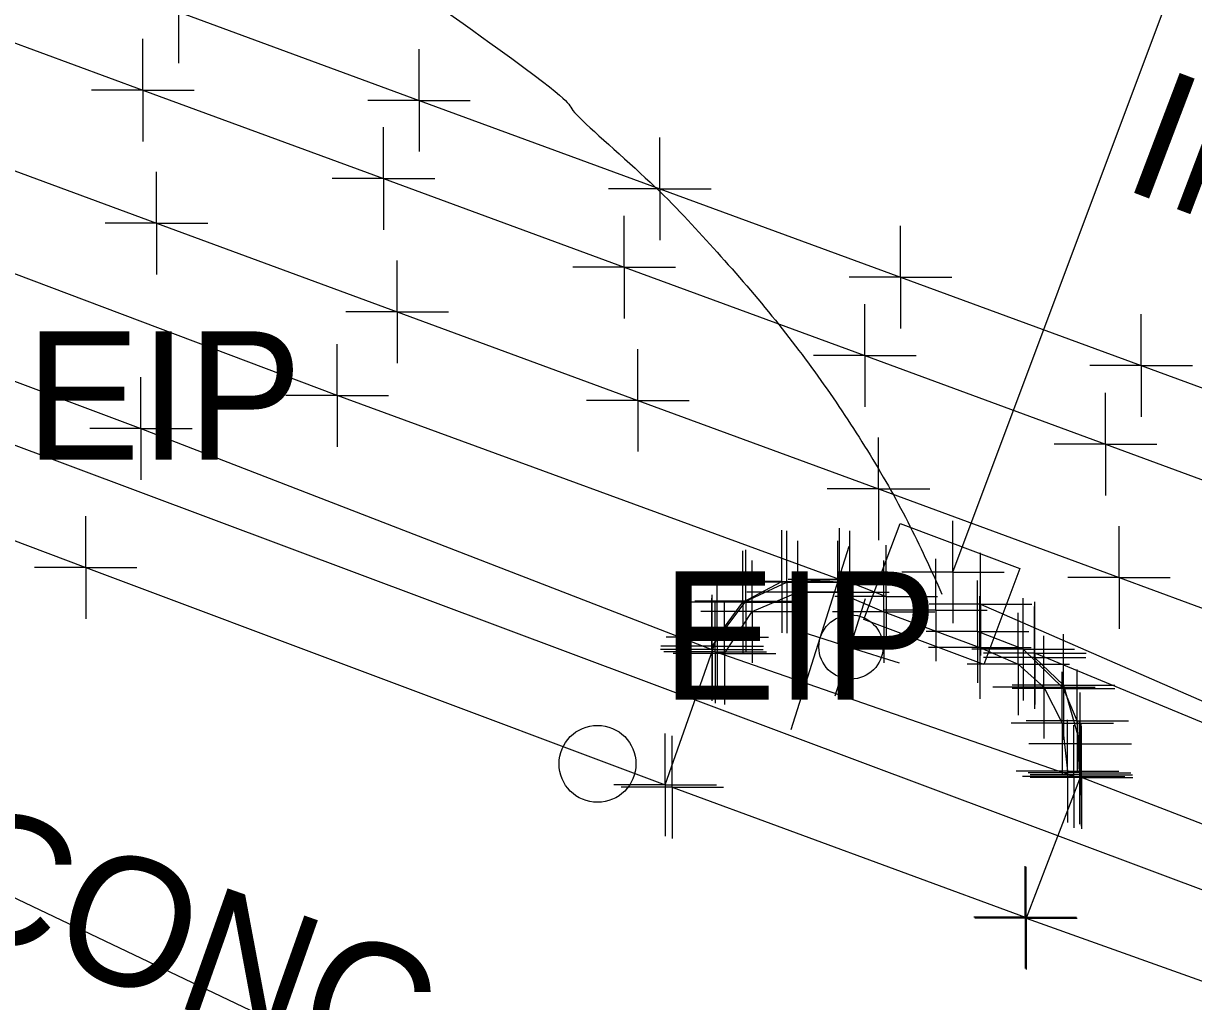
# Model space of a CAD drawing. Extents: x 0 to 1944463, y 0 to 420651.
# Drawn here: x 1942517.56 to 1942563.2, y 417861.68 to 417899.82 of the extents above; entities that cross this region are included whole.
import ezdxf

# ---------------------------------------------------------------- set-up
doc = ezdxf.new("R2010")
doc.units = 0
for name, color, linetype in [('SUR - DRG - Storm Sewer', 7, 'Continuous'), ('SUR - DRG - Storm Sewer - Points - Locators', 7, 'Continuous'), ('SUR - DRG - Storm Sewer Text', 7, 'Continuous'), ('SUR - DTM - Breaklines', 7, 'Continuous'), ('SUR - DTM - Breaklines - Points - Locators', 7, 'Continuous'), ('SUR - PROPERTY - Property Markers', 7, 'Continuous'), ('SUR - TR-CTRL - Pavement Marking', 7, 'Continuous'), ('SUR - TR-CTRL - Pavement Marking - Points - Locators', 7, 'Continuous'), ('SUR - TR-CTRL - Signs and Devices', 7, 'Continuous'), ('SUR - TR-CTRL - Signs and Devices - Points - Locators', 7, 'Continuous'), ('SUR - TRAN - Features', 7, 'Continuous'), ('SUR - TRAN - Features - Points - Locators', 7, 'Continuous'), ('SUR - TRAN - Features Text', 7, 'Continuous'), ('SUR - UTL - Fiber Optic Cable (Underground)', 7, 'Continuous'), ('SUR - UTL - Overhead Wire Crossings', 7, 'Continuous')]:
    doc.layers.add(name, color=color, linetype=linetype)

msp = doc.modelspace()

# ---------------------------------------------------------------- linework, layer by layer
at = {"layer": 'SUR - DRG - Storm Sewer'}
msp.add_line((1942553.384, 417877.57), (1942553.384, 417877.57), dxfattribs=at)
for points in [[(1942553.814, 417878.43), (1942582.689, 417955.429)], [(1942550.34, 417876.577), (1942551.748, 417880.321), (1942556.428, 417878.562), (1942555.02, 417874.818), (1942550.34, 417876.577)], [(1942554.89, 417877.18), (1942682.23, 417821.59)]]:
    msp.add_lwpolyline(points, dxfattribs=at)
at = {"layer": 'SUR - DRG - Storm Sewer - Points - Locators'}
for p, q in [((1942553.814, 417878.43), (1942553.814, 417880.43)), ((1942553.149, 417876.948), (1942553.149, 417878.948)), ((1942554.89, 417877.18), (1942554.89, 417879.18)), ((1942553.814, 417878.43), (1942551.814, 417878.43)), ((1942553.814, 417878.43), (1942555.814, 417878.43)), ((1942553.814, 417878.43), (1942553.814, 417876.43)), ((1942554.89, 417877.18), (1942552.89, 417877.18)), ((1942554.89, 417877.18), (1942556.89, 417877.18)), ((1942554.89, 417877.18), (1942554.89, 417875.18)), ((1942553.149, 417876.948), (1942551.149, 417876.948)), ((1942553.149, 417876.948), (1942555.149, 417876.948)), ((1942553.149, 417876.948), (1942553.149, 417874.948))]:
    msp.add_line(p, q, dxfattribs=at)
at = {"layer": 'SUR - DRG - Storm Sewer Text'}
msp.add_open_spline([(1942357.559, 417966.027), (1942368.767, 417953.915), (1942538.563, 417912.178), (1942553.384, 417877.57)], degree=2, dxfattribs=at)
at = {"layer": 'SUR - DTM - Breaklines'}
for points in [[(1942499.023, 417892.677), (1942522.143, 417884.021), (1942544.408, 417875.405)], [(1942544.905, 417875.259), (1942545.98, 417876.885), (1942547.768, 417877.642), (1942549.323, 417877.648), (1942551.111, 417876.884), (1942554.865, 417875.491), (1942556.363, 417874.843), (1942557.363, 417873.938), (1942558.079, 417872.535), (1942558.279, 417870.669)], [(1942581.502, 417861.824), (1942569.85, 417866.172), (1942558.824, 417870.42)]]:
    msp.add_lwpolyline(points, dxfattribs=at)
at = {"layer": 'SUR - DTM - Breaklines - Points - Locators'}
for p, q in [((1942522.143, 417884.021), (1942522.143, 417886.021)), ((1942522.143, 417884.021), (1942520.143, 417884.021)), ((1942522.143, 417884.021), (1942524.143, 417884.021)), ((1942522.143, 417884.021), (1942522.143, 417882.021)), ((1942547.768, 417877.642), (1942547.768, 417879.642)), ((1942549.323, 417877.648), (1942549.323, 417879.648)), ((1942545.98, 417876.885), (1942545.98, 417878.885)), ((1942551.111, 417876.884), (1942551.111, 417878.884)), ((1942547.768, 417877.642), (1942545.768, 417877.642)), ((1942549.323, 417877.648), (1942547.323, 417877.648)), ((1942547.768, 417877.642), (1942549.768, 417877.642)), ((1942547.768, 417877.642), (1942547.768, 417875.642)), ((1942549.323, 417877.648), (1942551.323, 417877.648)), ((1942549.323, 417877.648), (1942549.323, 417875.648)), ((1942554.865, 417875.491), (1942554.865, 417877.491)), ((1942544.408, 417875.405), (1942544.408, 417877.405)), ((1942544.905, 417875.259), (1942544.905, 417877.259)), ((1942545.98, 417876.885), (1942543.98, 417876.885)), ((1942545.98, 417876.885), (1942547.98, 417876.885)), ((1942545.98, 417876.885), (1942545.98, 417874.885)), ((1942551.111, 417876.884), (1942549.111, 417876.884)), ((1942551.111, 417876.884), (1942553.111, 417876.884)), ((1942551.111, 417876.884), (1942551.111, 417874.884)), ((1942556.363, 417874.843), (1942556.363, 417876.843)), ((1942557.363, 417873.938), (1942557.363, 417875.938)), ((1942544.408, 417875.405), (1942542.408, 417875.405)), ((1942544.905, 417875.259), (1942542.905, 417875.259)), ((1942544.408, 417875.405), (1942546.408, 417875.405)), ((1942544.408, 417875.405), (1942544.408, 417873.405)), ((1942544.905, 417875.259), (1942546.905, 417875.259)), ((1942544.905, 417875.259), (1942544.905, 417873.259)), ((1942554.865, 417875.491), (1942552.865, 417875.491)), ((1942554.865, 417875.491), (1942556.865, 417875.491)), ((1942554.865, 417875.491), (1942554.865, 417873.491)), ((1942556.363, 417874.843), (1942554.363, 417874.843)), ((1942556.363, 417874.843), (1942558.363, 417874.843)), ((1942556.363, 417874.843), (1942556.363, 417872.843)), ((1942558.079, 417872.535), (1942558.079, 417874.535)), ((1942557.363, 417873.938), (1942555.363, 417873.938)), ((1942557.363, 417873.938), (1942559.363, 417873.938)), ((1942557.363, 417873.938), (1942557.363, 417871.938)), ((1942558.079, 417872.535), (1942556.079, 417872.535)), ((1942558.079, 417872.535), (1942560.079, 417872.535)), ((1942558.079, 417872.535), (1942558.079, 417870.535)), ((1942558.279, 417870.669), (1942558.279, 417872.669)), ((1942558.824, 417870.42), (1942558.824, 417872.42)), ((1942558.279, 417870.669), (1942556.279, 417870.669)), ((1942558.279, 417870.669), (1942560.279, 417870.669)), ((1942558.279, 417870.669), (1942558.279, 417868.669)), ((1942558.824, 417870.42), (1942556.824, 417870.42)), ((1942558.824, 417870.42), (1942560.824, 417870.42)), ((1942558.824, 417870.42), (1942558.824, 417868.42))]:
    msp.add_line(p, q, dxfattribs=at)
at = {"layer": 'SUR - PROPERTY - Property Markers'}
msp.add_circle((1942539.949, 417870.951), 1.5, dxfattribs=at)
at = {"layer": 'SUR - TR-CTRL - Pavement Marking'}
for points in [[(1942514.213, 417903.71), (1942523.601, 417900.264), (1942532.988, 417896.818), (1942542.376, 417893.372), (1942551.763, 417889.926), (1942561.151, 417886.48), (1942570.539, 417883.034), (1942579.926, 417879.588), (1942589.314, 417876.142), (1942598.701, 417872.696), (1942600.604, 417871.998), (1942609.973, 417868.502), (1942619.342, 417865.006), (1942628.711, 417861.51), (1942638.08, 417858.014), (1942638.955, 417857.688), (1942648.324, 417854.192), (1942657.693, 417850.696), (1942659.55, 417850.003)], [(1942513.368, 417895.484), (1942522.752, 417892.03), (1942532.137, 417888.577), (1942541.522, 417885.123), (1942550.906, 417881.67), (1942560.291, 417878.216), (1942569.676, 417874.763), (1942579.061, 417871.309), (1942588.445, 417867.856), (1942597.83, 417864.402), (1942607.215, 417860.949), (1942607.986, 417860.665), (1942617.325, 417857.089), (1942626.664, 417853.514), (1942636.003, 417849.938), (1942645.342, 417846.362), (1942650.107, 417844.538), (1942657.51, 417841.369), (1942661.68, 417839.242), (1942666.245, 417836.503), (1942671.669, 417832.412)]]:
    msp.add_lwpolyline(points, dxfattribs=at)
at = {"layer": 'SUR - TR-CTRL - Pavement Marking - Points - Locators'}
for p, q in [((1942523.601, 417900.264), (1942523.601, 417898.264)), ((1942532.988, 417896.818), (1942532.988, 417898.818)), ((1942532.988, 417896.818), (1942530.988, 417896.818)), ((1942532.988, 417896.818), (1942534.988, 417896.818)), ((1942532.988, 417896.818), (1942532.988, 417894.818)), ((1942542.376, 417893.372), (1942542.376, 417895.372)), ((1942522.752, 417892.03), (1942522.752, 417894.03)), ((1942542.376, 417893.372), (1942540.376, 417893.372)), ((1942542.376, 417893.372), (1942544.376, 417893.372)), ((1942542.376, 417893.372), (1942542.376, 417891.372)), ((1942522.752, 417892.03), (1942520.752, 417892.03)), ((1942522.752, 417892.03), (1942524.752, 417892.03)), ((1942522.752, 417892.03), (1942522.752, 417890.03)), ((1942551.763, 417889.926), (1942551.763, 417891.926)), ((1942532.137, 417888.577), (1942532.137, 417890.577)), ((1942551.763, 417889.926), (1942549.763, 417889.926)), ((1942551.763, 417889.926), (1942553.763, 417889.926)), ((1942551.763, 417889.926), (1942551.763, 417887.926)), ((1942532.137, 417888.577), (1942530.137, 417888.577)), ((1942532.137, 417888.577), (1942534.137, 417888.577)), ((1942532.137, 417888.577), (1942532.137, 417886.577)), ((1942561.151, 417886.48), (1942561.151, 417888.48)), ((1942541.522, 417885.123), (1942541.522, 417887.123)), ((1942561.151, 417886.48), (1942559.151, 417886.48)), ((1942561.151, 417886.48), (1942563.151, 417886.48)), ((1942561.151, 417886.48), (1942561.151, 417884.48)), ((1942541.522, 417885.123), (1942539.522, 417885.123)), ((1942541.522, 417885.123), (1942543.522, 417885.123)), ((1942541.522, 417885.123), (1942541.522, 417883.123)), ((1942550.906, 417881.67), (1942550.906, 417883.67)), ((1942550.906, 417881.67), (1942548.906, 417881.67)), ((1942550.906, 417881.67), (1942552.906, 417881.67)), ((1942550.906, 417881.67), (1942550.906, 417879.67)), ((1942560.291, 417878.216), (1942560.291, 417880.216)), ((1942560.291, 417878.216), (1942558.291, 417878.216)), ((1942560.291, 417878.216), (1942562.291, 417878.216)), ((1942560.291, 417878.216), (1942560.291, 417876.216))]:
    msp.add_line(p, q, dxfattribs=at)
at = {"layer": 'SUR - TR-CTRL - Signs and Devices'}
msp.add_line((1942547.509, 417872.284), (1942549.762, 417879.437), dxfattribs=at)
msp.add_circle((1942549.834, 417875.505), 1.25, dxfattribs=at)
at = {"layer": 'SUR - TR-CTRL - Signs and Devices - Points - Locators'}
for q in [(1942550.404, 417877.4), (1942547.896, 417876.093), (1942549.202, 417873.585), (1942551.711, 417874.892)]:
    msp.add_line((1942549.803, 417875.492), q, dxfattribs=at)
at = {"layer": 'SUR - TRAN - Features'}
for points in [[(1942451.654, 417923.581), (1942461.019, 417920.074), (1942470.384, 417916.567), (1942479.749, 417913.06), (1942489.114, 417909.553), (1942498.479, 417906.046), (1942507.844, 417902.539), (1942512.833, 417900.671), (1942522.218, 417897.22), (1942531.604, 417893.769), (1942540.99, 417890.318), (1942550.375, 417886.867), (1942559.761, 417883.415), (1942569.146, 417879.964), (1942578.532, 417876.513), (1942587.918, 417873.062), (1942595.164, 417870.397), (1942604.55, 417866.946), (1942613.935, 417863.495), (1942623.321, 417860.044), (1942632.706, 417856.593), (1942642.092, 417853.142), (1942651.478, 417849.691), (1942658.804, 417846.997)], [(1942497.447, 417897.408), (1942498.445, 417896.026), (1942498.956, 417894.811), (1942498.865, 417893.061), (1942496.372, 417887.508), (1942519.986, 417878.61), (1942542.585, 417870.132), (1942544.622, 417875.886), (1942545.622, 417877.255), (1942547.14, 417878.058), (1942549.385, 417878.135), (1942529.799, 417885.308), (1942496.983, 417897.682)], [(1942544.42, 417875.541), (1942545.741, 417877.3), (1942547.338, 417878.04), (1942549.796, 417878.03), (1942551.212, 417877.476)], [(1942558.746, 417870.606), (1942558.664, 417872.627), (1942558.126, 417873.889), (1942556.548, 417875.416), (1942554.771, 417876.105)], [(1942558.523, 417870.454), (1942544.536, 417875.313)], [(1942556.998, 417875.092), (1942558.127, 417874.013), (1942558.771, 417871.736), (1942558.819, 417870.522), (1942556.663, 417864.932), (1942579.838, 417856.653), (1942581.728, 417861.992), (1942583.203, 417863.43), (1942584.43, 417864.055), (1942586.383, 417864.323), (1942571.292, 417869.357), (1942557.003, 417875.27)], [(1942542.866, 417870.041), (1942556.63, 417864.968)]]:
    msp.add_lwpolyline(points, dxfattribs=at)
at = {"layer": 'SUR - TRAN - Features - Points - Locators'}
for p, q in [((1942522.218, 417897.22), (1942522.218, 417899.22)), ((1942522.218, 417897.22), (1942520.218, 417897.22)), ((1942522.218, 417897.22), (1942524.218, 417897.22)), ((1942522.218, 417897.22), (1942522.218, 417895.22)), ((1942531.604, 417893.769), (1942531.604, 417895.769)), ((1942531.604, 417893.769), (1942529.604, 417893.769)), ((1942531.604, 417893.769), (1942533.604, 417893.769)), ((1942531.604, 417893.769), (1942531.604, 417891.769)), ((1942540.99, 417890.318), (1942540.99, 417892.318)), ((1942540.99, 417890.318), (1942538.99, 417890.318)), ((1942540.99, 417890.318), (1942542.99, 417890.318)), ((1942540.99, 417890.318), (1942540.99, 417888.318)), ((1942550.375, 417886.867), (1942550.375, 417888.867)), ((1942529.799, 417885.308), (1942529.799, 417887.308)), ((1942550.375, 417886.867), (1942548.375, 417886.867)), ((1942550.375, 417886.867), (1942552.375, 417886.867)), ((1942550.375, 417886.867), (1942550.375, 417884.867)), ((1942529.799, 417885.308), (1942527.799, 417885.308)), ((1942529.799, 417885.308), (1942531.799, 417885.308)), ((1942529.799, 417885.308), (1942529.799, 417883.308)), ((1942559.761, 417883.415), (1942559.761, 417885.415)), ((1942559.761, 417883.415), (1942557.761, 417883.415)), ((1942559.761, 417883.415), (1942561.761, 417883.415)), ((1942559.761, 417883.415), (1942559.761, 417881.415)), ((1942519.986, 417878.61), (1942519.986, 417880.61)), ((1942547.14, 417878.058), (1942547.14, 417880.058)), ((1942547.338, 417878.04), (1942547.338, 417880.04)), ((1942549.385, 417878.135), (1942549.385, 417880.135)), ((1942549.796, 417878.03), (1942549.796, 417880.03)), ((1942545.741, 417877.3), (1942545.741, 417879.3)), ((1942551.212, 417877.476), (1942551.212, 417879.476)), ((1942545.622, 417877.255), (1942545.622, 417879.255)), ((1942519.986, 417878.61), (1942517.986, 417878.61)), ((1942519.986, 417878.61), (1942521.986, 417878.61)), ((1942519.986, 417878.61), (1942519.986, 417876.61)), ((1942547.14, 417878.058), (1942545.14, 417878.058)), ((1942547.338, 417878.04), (1942545.338, 417878.04)), ((1942547.14, 417878.058), (1942549.14, 417878.058)), ((1942547.14, 417878.058), (1942547.14, 417876.058)), ((1942547.338, 417878.04), (1942549.338, 417878.04)), ((1942547.338, 417878.04), (1942547.338, 417876.04)), ((1942549.385, 417878.135), (1942547.385, 417878.135)), ((1942549.796, 417878.03), (1942547.796, 417878.03)), ((1942549.385, 417878.135), (1942551.385, 417878.135)), ((1942549.385, 417878.135), (1942549.385, 417876.135)), ((1942549.796, 417878.03), (1942551.796, 417878.03)), ((1942549.796, 417878.03), (1942549.796, 417876.03)), ((1942554.771, 417876.105), (1942554.771, 417878.105)), ((1942544.42, 417875.541), (1942544.42, 417877.541)), ((1942544.622, 417875.886), (1942544.622, 417877.886)), ((1942551.212, 417877.476), (1942549.212, 417877.476)), ((1942551.212, 417877.476), (1942553.212, 417877.476)), ((1942551.212, 417877.476), (1942551.212, 417875.476)), ((1942545.622, 417877.255), (1942543.622, 417877.255)), ((1942545.741, 417877.3), (1942543.741, 417877.3)), ((1942544.536, 417875.313), (1942544.536, 417877.313)), ((1942545.622, 417877.255), (1942547.622, 417877.255)), ((1942545.622, 417877.255), (1942545.622, 417875.255)), ((1942545.741, 417877.3), (1942547.741, 417877.3)), ((1942545.741, 417877.3), (1942545.741, 417875.3)), ((1942556.548, 417875.416), (1942556.548, 417877.416)), ((1942556.998, 417875.092), (1942556.998, 417877.092)), ((1942557.003, 417875.27), (1942557.003, 417877.27)), ((1942554.771, 417876.105), (1942552.771, 417876.105)), ((1942554.771, 417876.105), (1942556.771, 417876.105)), ((1942554.771, 417876.105), (1942554.771, 417874.105)), ((1942544.622, 417875.886), (1942542.622, 417875.886)), ((1942544.622, 417875.886), (1942546.622, 417875.886)), ((1942544.622, 417875.886), (1942544.622, 417873.886)), ((1942558.126, 417873.889), (1942558.126, 417875.889)), ((1942558.127, 417874.013), (1942558.127, 417876.013)), ((1942544.42, 417875.541), (1942542.42, 417875.541)), ((1942544.536, 417875.313), (1942542.536, 417875.313)), ((1942544.42, 417875.541), (1942546.42, 417875.541)), ((1942544.42, 417875.541), (1942544.42, 417873.541)), ((1942544.536, 417875.313), (1942546.536, 417875.313)), ((1942544.536, 417875.313), (1942544.536, 417873.313)), ((1942556.548, 417875.416), (1942554.548, 417875.416)), ((1942557.003, 417875.27), (1942555.003, 417875.27)), ((1942556.548, 417875.416), (1942558.548, 417875.416)), ((1942556.548, 417875.416), (1942556.548, 417873.416)), ((1942557.003, 417875.27), (1942559.003, 417875.27)), ((1942557.003, 417875.27), (1942557.003, 417873.27)), ((1942556.998, 417875.092), (1942554.998, 417875.092)), ((1942556.998, 417875.092), (1942558.998, 417875.092)), ((1942556.998, 417875.092), (1942556.998, 417873.092)), ((1942558.664, 417872.627), (1942558.664, 417874.627)), ((1942558.126, 417873.889), (1942556.126, 417873.889)), ((1942558.127, 417874.013), (1942556.127, 417874.013)), ((1942558.126, 417873.889), (1942560.126, 417873.889)), ((1942558.126, 417873.889), (1942558.126, 417871.889)), ((1942558.127, 417874.013), (1942560.127, 417874.013)), ((1942558.127, 417874.013), (1942558.127, 417872.013)), ((1942558.771, 417871.736), (1942558.771, 417873.736)), ((1942558.664, 417872.627), (1942556.664, 417872.627)), ((1942558.523, 417870.454), (1942558.523, 417872.454)), ((1942558.664, 417872.627), (1942560.664, 417872.627)), ((1942558.664, 417872.627), (1942558.664, 417870.627)), ((1942558.746, 417870.606), (1942558.746, 417872.606)), ((1942558.819, 417870.522), (1942558.819, 417872.522)), ((1942542.585, 417870.132), (1942542.585, 417872.132)), ((1942542.866, 417870.041), (1942542.866, 417872.041)), ((1942558.771, 417871.736), (1942556.771, 417871.736)), ((1942558.771, 417871.736), (1942560.771, 417871.736)), ((1942558.771, 417871.736), (1942558.771, 417869.736)), ((1942558.523, 417870.454), (1942556.523, 417870.454)), ((1942558.746, 417870.606), (1942556.746, 417870.606)), ((1942558.819, 417870.522), (1942556.819, 417870.522)), ((1942558.523, 417870.454), (1942560.523, 417870.454)), ((1942558.523, 417870.454), (1942558.523, 417868.454)), ((1942558.746, 417870.606), (1942560.746, 417870.606)), ((1942558.746, 417870.606), (1942558.746, 417868.606)), ((1942558.819, 417870.522), (1942560.819, 417870.522)), ((1942558.819, 417870.522), (1942558.819, 417868.522)), ((1942542.585, 417870.132), (1942540.585, 417870.132)), ((1942542.866, 417870.041), (1942540.866, 417870.041)), ((1942542.585, 417870.132), (1942544.585, 417870.132)), ((1942542.585, 417870.132), (1942542.585, 417868.132)), ((1942542.866, 417870.041), (1942544.866, 417870.041)), ((1942542.866, 417870.041), (1942542.866, 417868.041)), ((1942556.63, 417864.968), (1942556.63, 417866.968)), ((1942556.663, 417864.932), (1942556.663, 417866.932)), ((1942556.63, 417864.968), (1942554.63, 417864.968)), ((1942556.663, 417864.932), (1942554.663, 417864.932)), ((1942556.63, 417864.968), (1942558.63, 417864.968)), ((1942556.63, 417864.968), (1942556.63, 417862.968)), ((1942556.663, 417864.932), (1942558.663, 417864.932)), ((1942556.663, 417864.932), (1942556.663, 417862.932))]:
    msp.add_line(p, q, dxfattribs=at)
at = {"layer": 'SUR - UTL - Fiber Optic Cable (Underground)'}
msp.add_lwpolyline([(1943675.935, 416874.811), (1943301.532, 417291.453), (1943229.017, 417377.593), (1943204.769, 417412.08), (1943079.474, 417545.559), (1943001.447, 417611.824), (1942943.851, 417666.04), (1942875.969, 417717.873), (1942785.445, 417773.544), (1942671.047, 417813.855), (1942647.996, 417834.422), (1942364.461, 417940.541)], dxfattribs=at)
at = {"layer": 'SUR - UTL - Overhead Wire Crossings'}
msp.add_lwpolyline([(1942464.637, 417890.792), (1942554.719, 417847.85)], dxfattribs=at)

# ---------------------------------------------------------------- texts
at = {"layer": 'SUR - DRG - Storm Sewer Text'}
msp.add_text('INACCESSIBLE COVERED JUNCTION', height=4.99999, rotation=339.2055, dxfattribs=at).set_placement((1942560.304, 417893.431))
at = {"layer": 'SUR - PROPERTY - Property Markers'}
for p in [(1942517.645, 417882.815), (1942542.448, 417873.451)]:
    msp.add_text('EIP', height=5, dxfattribs=at).set_placement(p)
at = {"layer": 'SUR - TRAN - Features Text'}
msp.add_text('CONC.', height=5, rotation=340.5034, dxfattribs=at).set_placement((1942513.881, 417864.916))

doc.saveas('drawing.dxf')
